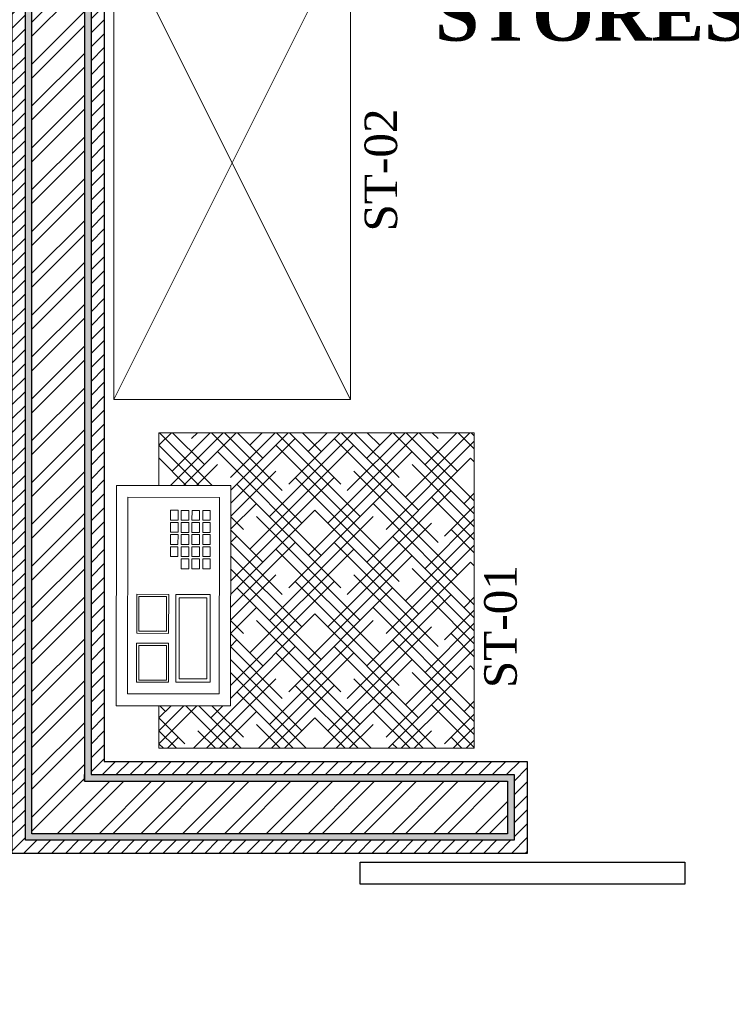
# Model space of a CAD drawing. Extents: x 3940905 to 4145695, y 925352 to 1109797.
# Tile 831 of 1056: x 4041371 to 4042725, y 1098780 to 1100653. Entities that reach past the tile are written whole.
import ezdxf

# ---------------------------------------------------------------- set-up
doc = ezdxf.new("R2010")
doc.units = 0
doc.header["$LTSCALE"] = 750
doc.header["$MEASUREMENT"] = 0
doc.linetypes.add('DASHED', pattern=[0.75, 0.5, -0.25])
doc.layers.get('0').update_dxf_attribs({"linetype": 'CONTINUOUS', "lineweight": 0})
doc.layers.add('CIVIL WALLS', color=7, linetype='CONTINUOUS', lineweight=30)
doc.layers.add('CKD Equipments', color=252, linetype='CONTINUOUS', lineweight=0)
for name, color, linetype in [('DOOR', 44, 'CONTINUOUS'), ('PDF_A - TEXT', 7, 'CONTINUOUS'), ('S-Hatch_8', 7, 'CONTINUOUS')]:
    doc.layers.add(name, color=color, linetype=linetype)
doc.styles.add('CKD_Dimension Text', font='BOOKOS.TTF')

msp = doc.modelspace()

# ---------------------------------------------------------------- hatches: boundary and pattern name
at = {"layer": 'CIVIL WALLS', "true_color": 0x136734}
h = msp.add_hatch(dxfattribs=at)
h.set_pattern_fill('AR-CONC', color=116, scale=3)
h.set_pattern_definition([(50, (55598.317, 54286.193), (21.51780548, -1.88256405), [2.25, -24.75]), (355, (55598.317, 54286.193), (-4.16254001, 22.56576401), [1.8, -19.8]), (100.45144446, (55600.11, 54286.036), (17.3552654, 20.68319973), [1.91220576, -21.03426336]), (46.1842, (55598.317, 54292.193), (32.01723992, -4.96557842), [3.375, -37.125]), (96.6356355, (55600.985, 54291.78), (28.03985837, 29.22355802), [2.86831026, -31.5514128]), (351.184164, (55598.317, 54292.193), (28.03985835, 29.223558), [2.7, -29.70000003]), (21, (55601.317, 54290.693), (17.90721156, -12.07856672), [2.25, -24.75]), (326, (55601.317, 54290.693), (7.29945996, 21.75450135), [1.8, -19.8]), (71.45144474, (55602.81, 54289.687), (25.2066713, 9.67593458), [1.9122057, -21.03426336]), (37.5, (55598.317, 54286.193), (0.36479566, 9.986815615), [0, -19.56, 0, -20.1, 0, -19.875]), (7.5, (55598.317, 54286.193), (7.892086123, 11.832351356), [0, -11.46, 0, -19.11, 0, -7.575]), (327.5, (55591.627, 54286.193), (16.014673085, -0.676646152), [0, -7.5, 0, -23.4, 0, -31.05]), (317.5, (55588.627, 54286.193), (17.49558508, 3.00314947), [0, -9.75, 0, -15.54, 0, -22.05])])
h.paths.add_polyline_path([(4041394, 1099104.8), (4041394, 1102040.9), (4041494, 1102040.9), (4041494, 1099204.8), (4042298.6, 1099204.8), (4042298.6, 1099104.8)], flags=16)
h.paths.add_polyline_path([(4041381.5, 1099092.3), (4041381.5, 1102053.4), (4041506.5, 1102053.4), (4041506.5, 1099217.3), (4042311.1, 1099217.3), (4042311.1, 1099092.3)])
at = {"layer": 'S-Hatch_8'}
h = msp.add_hatch(dxfattribs=at)
h.set_pattern_fill('ANSI31', color=6, scale=150)
h.set_pattern_definition([(45, (55598.317, 54286.193), (-13.25825215, 13.25825215), [])])
h.paths.add_polyline_path([(4032909.7, 1095539.5), (4032784.7, 1095539.5), (4032784.7, 1094658.3), (4032909.7, 1094658.3)], flags=16)
h.paths.add_polyline_path([(4032934.7, 1095564.5), (4032759.7, 1095564.5), (4032759.7, 1094633.3), (4032934.7, 1094633.3)])
h.paths.add_polyline_path([(4036035.8, 1097319.5), (4036035.8, 1097194.5), (4032909.7, 1097194.5), (4032909.7, 1096488.5), (4032784.7, 1096488.5), (4032784.7, 1097319.5)], flags=16)
h.paths.add_polyline_path([(4039335.7, 1096589), (4040987, 1096589), (4040987, 1096464), (4039335.7, 1096464)], flags=17)
h.paths.add_polyline_path([(4039335.7, 1096614), (4041012, 1096614), (4041012, 1096439), (4039335.7, 1096439)])
h.paths.add_polyline_path([(4040862, 1095258.7), (4040862, 1095689), (4040987, 1095689), (4040987, 1095258.7), (4042012, 1095258.7), (4042012, 1095133.6), (4039635.8, 1095133.6), (4039635.8, 1095258.7)], flags=16)
h.paths.add_polyline_path([(4040837, 1095283.6), (4040837, 1095689), (4041012, 1095689), (4041012, 1095283.6), (4042037, 1095283.6), (4042037, 1095108.6), (4039635.8, 1095108.6), (4039635.8, 1095283.6)])
h.paths.add_polyline_path([(4044826.6, 1095744.1), (4044825.1, 1098019.7), (4044714.1, 1098019.4), (4044714.1, 1096994.4), (4043387, 1096994.4), (4043387, 1098078.4), (4043262, 1098078.4), (4043262, 1094831.4), (4043387, 1094831.4), (4043387, 1096869.4), (4044714.1, 1096869.4), (4044714.1, 1095868.9), (4044186.9, 1095868.9), (4044186.9, 1095743.9)], flags=17)
h.paths.add_polyline_path([(4044825, 1098044.4), (4044689.1, 1098044.4), (4044689.1, 1097019.4), (4043412, 1097019.4), (4043412, 1098103.4), (4043237, 1098103.4), (4043237, 1094806.4), (4043412, 1094806.4), (4043412, 1096844.4), (4044689.1, 1096844.4), (4044689.1, 1095893.9), (4044161.9, 1095893.9), (4044161.9, 1095718.9), (4044826.6, 1095719.4)])
h.paths.add_polyline_path([(4043387, 1099092.3), (4043753.6, 1099092.3), (4043753.6, 1099217.3), (4043263.4, 1099217.3), (4043263.4, 1098878.4), (4043387, 1098878.4)], flags=16)
h.paths.add_polyline_path([(4043412, 1099067.3), (4043753.6, 1099067.3), (4043753.6, 1099242.3), (4043236.9, 1099242.3), (4043237, 1098853.4), (4043412, 1098853.4)])
h.paths.add_polyline_path([(4041381.5, 1099092.3), (4041381.5, 1102053.4), (4041506.5, 1102053.4), (4041506.5, 1099217.3), (4042311.1, 1099217.3), (4042311.1, 1099092.3)], flags=16)
h.paths.add_polyline_path([(4041356.5, 1099067.3), (4041356.5, 1102078.4), (4041531.5, 1102078.4), (4041531.5, 1099242.3), (4042336.1, 1099242.3), (4042336.1, 1099067.3)])
h.paths.add_polyline_path([(4035556.8, 1097344.5), (4035556.8, 1097319.5), (4035436.8, 1097319.5), (4035436.8, 1097344.5), (4032759.7, 1097344.5), (4032759.7, 1096463.5), (4032934.7, 1096463.5), (4032934.7, 1097169.5), (4036035.8, 1097168.9), (4036035.8, 1097344.5)])
at = {"layer": 'S-Hatch_8', "true_color": 0x636466}
h = msp.add_hatch(dxfattribs=at)
h.set_pattern_fill('ANSI32', color=251, scale=150)
h.set_pattern_definition([(45, (55598.317, 54286.193), (-39.77475644, 39.77475644), []), (45, (55624.834, 54286.193), (-39.77475644, 39.77475644), [])])
h.paths.add_polyline_path([(4041394, 1099104.8), (4041394, 1102040.9), (4041494, 1102040.9), (4041494, 1099204.8), (4042298.6, 1099204.8), (4042298.6, 1099104.8)])

# ---------------------------------------------------------------- linework, layer by layer
at = {"layer": 'CIVIL WALLS', "color": 6, "elevation": -7.6}
msp.add_lwpolyline([(4041356.5, 1099067.3), (4041356.5, 1102078.4), (4041531.5, 1102078.4), (4041531.5, 1099242.3), (4042336.1, 1099242.3), (4042336.1, 1099067.3)], close=True, dxfattribs=at)
at = {"layer": 'CIVIL WALLS', "color": 116, "true_color": 0x136734, "elevation": -7.6}
msp.add_lwpolyline([(4041381.5, 1099092.3), (4041381.5, 1102053.4), (4041506.5, 1102053.4), (4041506.5, 1099217.3), (4042311.1, 1099217.3), (4042311.1, 1099092.3)], close=True, dxfattribs=at)
at = {"layer": 'CIVIL WALLS', "elevation": -7.6}
msp.add_lwpolyline([(4041394, 1099104.8), (4041394, 1102040.9), (4041494, 1102040.9), (4041494, 1099204.8), (4042298.6, 1099204.8), (4042298.6, 1099104.8)], close=True, dxfattribs=at)
at = {"layer": 'CIVIL WALLS', "color": 116, "true_color": 0x136734, "elevation": -7.6}
msp.add_lwpolyline([(4041494, 1099204.8), (4041494, 1099217.3)], dxfattribs=at)
at = {"layer": 'CKD Equipments', "linetype": 'DASHED', "ltscale": 25}
for p, q in [((4041549.5, 1100830.9, -7.6), (4041999.8, 1099930.8, -7.6)), ((4041549.5, 1099930.8, -7.6), (4041549.5, 1100830.9, -7.6)), ((4041549.5, 1099930.8, -7.6), (4041999.8, 1100830.9, -7.6)), ((4041999.8, 1100830.9, -7.6), (4041999.8, 1099930.8, -7.6)), ((4041999.8, 1099930.8, -7.6), (4041549.5, 1099930.8, -7.6))]:
    msp.add_line(p, q, dxfattribs=at)
at = {"layer": 'CKD Equipments', "linetype": 'Continuous'}
for p, q in [((4041659.2, 1099867.3, -7.6), (4041635.6, 1099843.7, -7.6)), ((4041636.8, 1099867.3, -7.6), (4041737.1, 1099767, -7.6)), ((4041758, 1099867.3, -7.6), (4041657.8, 1099767.1, -7.6)), ((4041733.3, 1099867.3, -7.6), (4041660.4, 1099794.3, -7.6)), ((4041661.5, 1099867.3, -7.6), (4041722.1, 1099806.7, -7.6)), ((4041782.7, 1099867.3, -7.6), (4041682.5, 1099767.1, -7.6)), ((4041708.6, 1099867.3, -7.6), (4041697.4, 1099856.1, -7.6)), ((4041735.6, 1099867.3, -7.6), (4041907.3, 1099695.6, -7.6)), ((4041760.2, 1099867.3, -7.6), (4041870.3, 1099757.3, -7.6)), ((4041856.8, 1099867.3, -7.6), (4041771.5, 1099782, -7.6)), ((4041881.5, 1099867.3, -7.6), (4041772, 1099757.9, -7.6)), ((4041895, 1099856.1, -7.6), (4041772, 1099733.1, -7.6)), ((4041784.9, 1099867.3, -7.6), (4041833.2, 1099819, -7.6)), ((4041832.1, 1099867.3, -7.6), (4041808.5, 1099843.7, -7.6)), ((4042005, 1099867.3, -7.6), (4041845.6, 1099707.9, -7.6)), ((4041859, 1099867.3, -7.6), (4042018.4, 1099707.9, -7.6)), ((4041980.3, 1099867.3, -7.6), (4041882.6, 1099769.6, -7.6)), ((4041883.7, 1099867.3, -7.6), (4041981.4, 1099769.6, -7.6)), ((4041908.4, 1099867.3, -7.6), (4041944.4, 1099831.4, -7.6)), ((4041955.6, 1099867.3, -7.6), (4041919.7, 1099831.4, -7.6)), ((4042128.5, 1099867.3, -7.6), (4041956.7, 1099695.6, -7.6)), ((4041969.1, 1099856.1, -7.6), (4042166.6, 1099658.5, -7.6)), ((4041982.5, 1099867.3, -7.6), (4042129.6, 1099720.3, -7.6)), ((4042103.8, 1099867.3, -7.6), (4041993.7, 1099757.3, -7.6)), ((4042007.2, 1099867.3, -7.6), (4042092.5, 1099782, -7.6)), ((4042079.1, 1099867.3, -7.6), (4042030.8, 1099819, -7.6)), ((4042031.9, 1099867.3, -7.6), (4042055.5, 1099843.7, -7.6)), ((4042081.3, 1099867.3, -7.6), (4042235.6, 1099713, -7.6)), ((4042227.2, 1099867.3, -7.6), (4042104.9, 1099744.9, -7.6)), ((4042106, 1099867.3, -7.6), (4042235.6, 1099737.7, -7.6)), ((4042130.7, 1099867.3, -7.6), (4042203.7, 1099794.3, -7.6)), ((4042202.6, 1099867.3, -7.6), (4042141.9, 1099806.7, -7.6)), ((4042155.4, 1099867.3, -7.6), (4042166.6, 1099856.1, -7.6)), ((4042204.8, 1099867.3, -7.6), (4042235.6, 1099836.5, -7.6)), ((4042229.5, 1099867.3, -7.6), (4042235.6, 1099861.2, -7.6)), ((4041635.6, 1099843.8, -7.6), (4041712.3, 1099767.1, -7.6)), ((4042006.1, 1099843.7, -7.6), (4041808.5, 1099646.2, -7.6)), ((4041857.9, 1099843.7, -7.6), (4042055.5, 1099646.2, -7.6)), ((4042235.6, 1099851, -7.6), (4042067.8, 1099683.2, -7.6)), ((4041635.7, 1099819, -7.6), (4041635.6, 1099819, -7.6)), ((4041635.7, 1099819, -7.6), (4041687.6, 1099767.1, -7.6)), ((4041746.8, 1099831.4, -7.6), (4041944.4, 1099633.8, -7.6)), ((4042117.2, 1099831.4, -7.6), (4041919.7, 1099633.8, -7.6)), ((4042228.4, 1099819, -7.6), (4042030.8, 1099621.5, -7.6)), ((4042228.4, 1099819, -7.6), (4042235.6, 1099811.8, -7.6)), ((4041746.8, 1099806.7, -7.6), (4041707.2, 1099767.1, -7.6)), ((4042117.2, 1099806.7, -7.6), (4042235.6, 1099688.3, -7.6)), ((4041969.1, 1099782, -7.6), (4041771.8, 1099584.8, -7.6)), ((4041857.9, 1099794.3, -7.6), (4041772, 1099708.4, -7.6)), ((4041895, 1099782, -7.6), (4042092.5, 1099584.4, -7.6)), ((4042006.1, 1099794.3, -7.6), (4042203.7, 1099596.8, -7.6)), ((4041783.8, 1099769.6, -7.6), (4041981.4, 1099572.1, -7.6)), ((4042080.2, 1099769.6, -7.6), (4041882.6, 1099572.1, -7.6)), ((4042191.3, 1099757.3, -7.6), (4041993.7, 1099559.7, -7.6)), ((4042154.3, 1099744.9, -7.6), (4042235.6, 1099663.6, -7.6)), ((4042235.6, 1099752.2, -7.6), (4042216, 1099732.6, -7.6)), ((4041820.9, 1099732.6, -7.6), (4041771.9, 1099683.7, -7.6)), ((4042043.1, 1099732.6, -7.6), (4042235.6, 1099540.1, -7.6)), ((4042235.6, 1099727.5, -7.6), (4042179, 1099670.9, -7.6)), ((4041932, 1099720.3, -7.6), (4041771.8, 1099560, -7.6)), ((4041772, 1099707.4, -7.6), (4041796.2, 1099683.2, -7.6)), ((4041820.9, 1099707.9, -7.6), (4042018.4, 1099510.3, -7.6)), ((4042043.1, 1099707.9, -7.6), (4041845.6, 1099510.3, -7.6)), ((4041932, 1099720.3, -7.6), (4042129.6, 1099522.7, -7.6)), ((4042154.3, 1099695.6, -7.6), (4041956.7, 1099498, -7.6)), ((4042235.6, 1099702.8, -7.6), (4042141.9, 1099609.1, -7.6)), ((4041771.9, 1099682.8, -7.6), (4041833.2, 1099621.5, -7.6)), ((4041783.8, 1099670.9, -7.6), (4041771.9, 1099658.9, -7.6)), ((4042080.2, 1099670.9, -7.6), (4042235.6, 1099515.4, -7.6)), ((4042235.6, 1099678.1, -7.6), (4042104.9, 1099547.4, -7.6)), ((4042191.3, 1099683.2, -7.6), (4042235.6, 1099638.9, -7.6)), ((4041895, 1099658.5, -7.6), (4041771.7, 1099535.3, -7.6)), ((4041771.9, 1099658.1, -7.6), (4041870.3, 1099559.7, -7.6)), ((4041969.1, 1099658.5, -7.6), (4042166.6, 1099460.9, -7.6)), ((4042235.6, 1099653.4, -7.6), (4042067.8, 1099485.6, -7.6)), ((4041771.9, 1099633.4, -7.6), (4041907.3, 1099498, -7.6)), ((4042006.1, 1099646.2, -7.6), (4041808.5, 1099448.6, -7.6)), ((4041857.9, 1099646.2, -7.6), (4042055.5, 1099448.6, -7.6)), ((4042117.2, 1099633.8, -7.6), (4041919.7, 1099436.3, -7.6)), ((4042228.4, 1099621.5, -7.6), (4042030.8, 1099423.9, -7.6)), ((4042228.4, 1099621.5, -7.6), (4042235.6, 1099614.2, -7.6)), ((4041857.9, 1099596.8, -7.6), (4041771.7, 1099510.6, -7.6)), ((4041771.8, 1099608.8, -7.6), (4041944.4, 1099436.3, -7.6)), ((4042006.1, 1099596.8, -7.6), (4042203.7, 1099399.2, -7.6)), ((4042117.2, 1099609.1, -7.6), (4042235.6, 1099490.7, -7.6)), ((4041969.1, 1099584.4, -7.6), (4041771.6, 1099386.9, -7.6)), ((4041895, 1099584.4, -7.6), (4042092.5, 1099386.9, -7.6)), ((4041783.8, 1099572.1, -7.6), (4041981.4, 1099374.5, -7.6)), ((4042080.2, 1099572.1, -7.6), (4041882.6, 1099374.5, -7.6)), ((4042191.3, 1099559.7, -7.6), (4041993.7, 1099362.2, -7.6)), ((4042154.3, 1099547.4, -7.6), (4042235.6, 1099466, -7.6)), ((4042235.6, 1099554.6, -7.6), (4042216, 1099535, -7.6)), ((4041932, 1099522.7, -7.6), (4041771.5, 1099362.2, -7.6)), ((4041820.9, 1099535, -7.6), (4041771.7, 1099485.8, -7.6)), ((4041932, 1099522.7, -7.6), (4042129.6, 1099325.1, -7.6)), ((4042043.1, 1099535, -7.6), (4042235.6, 1099342.6, -7.6)), ((4042235.6, 1099530, -7.6), (4042179, 1099473.3, -7.6)), ((4041771.7, 1099510.1, -7.6), (4041796.2, 1099485.6, -7.6)), ((4041820.9, 1099510.3, -7.6), (4042018.4, 1099312.8, -7.6)), ((4042043.1, 1099510.3, -7.6), (4041845.6, 1099312.8, -7.6)), ((4042235.6, 1099505.3, -7.6), (4042141.9, 1099411.6, -7.6)), ((4041771.7, 1099485.4, -7.6), (4041833.2, 1099423.9, -7.6)), ((4042154.3, 1099498, -7.6), (4041956.7, 1099300.4, -7.6)), ((4042191.3, 1099485.6, -7.6), (4042235.6, 1099441.3, -7.6)), ((4041783.8, 1099473.3, -7.6), (4041771.6, 1099461.1, -7.6)), ((4042080.2, 1099473.3, -7.6), (4042235.6, 1099317.9, -7.6)), ((4042235.6, 1099480.6, -7.6), (4042104.9, 1099349.8, -7.6)), ((4041895, 1099460.9, -7.6), (4041701.3, 1099267.3, -7.6)), ((4041771.6, 1099460.8, -7.6), (4041870.3, 1099362.2, -7.6)), ((4042006.1, 1099448.6, -7.6), (4041824.8, 1099267.3, -7.6)), ((4041857.9, 1099448.6, -7.6), (4042039.2, 1099267.3, -7.6)), ((4041969.1, 1099460.9, -7.6), (4042162.7, 1099267.3, -7.6)), ((4042235.6, 1099455.9, -7.6), (4042067.8, 1099288.1, -7.6)), ((4041771.6, 1099436.1, -7.6), (4041907.3, 1099300.4, -7.6)), ((4042117.2, 1099436.3, -7.6), (4041948.3, 1099267.3, -7.6)), ((4041771.6, 1099411.5, -7.6), (4041915.7, 1099267.3, -7.6)), ((4042228.4, 1099423.9, -7.6), (4042071.8, 1099267.3, -7.6)), ((4042117.2, 1099411.6, -7.6), (4042235.6, 1099293.2, -7.6)), ((4042228.4, 1099423.9, -7.6), (4042235.6, 1099416.6, -7.6)), ((4041857.9, 1099399.2, -7.6), (4041726, 1099267.3, -7.6)), ((4042006.1, 1099399.2, -7.6), (4042138, 1099267.3, -7.6)), ((4041783.8, 1099374.5, -7.6), (4041891, 1099267.3, -7.6)), ((4041969.1, 1099386.9, -7.6), (4041849.5, 1099267.3, -7.6)), ((4041895, 1099386.9, -7.6), (4042014.5, 1099267.3, -7.6)), ((4042080.2, 1099374.5, -7.6), (4041973, 1099267.3, -7.6)), ((4042191.3, 1099362.2, -7.6), (4042096.5, 1099267.3, -7.6)), ((4042154.3, 1099349.8, -7.6), (4042235.6, 1099268.5, -7.6)), ((4042235.6, 1099357.1, -7.6), (4042216, 1099337.5, -7.6)), ((4041707.8, 1099347.9, -7.6), (4041635.6, 1099275.7, -7.6)), ((4041683.1, 1099347.9, -7.6), (4041635.6, 1099300.4, -7.6)), ((4041658.5, 1099347.9, -7.6), (4041635.6, 1099325.1, -7.6)), ((4041637.5, 1099348, -7.6), (4041648, 1099337.5, -7.6)), ((4041687, 1099347.9, -7.6), (4041767.5, 1099267.3, -7.6)), ((4041711.7, 1099347.9, -7.6), (4041792.2, 1099267.3, -7.6)), ((4041757.1, 1099347.8, -7.6), (4041734.4, 1099325.1, -7.6)), ((4041736.4, 1099347.8, -7.6), (4041796.2, 1099288.1, -7.6)), ((4041820.9, 1099337.5, -7.6), (4041750.7, 1099267.3, -7.6)), ((4042043.1, 1099337.5, -7.6), (4042113.3, 1099267.3, -7.6)), ((4042235.6, 1099332.4, -7.6), (4042179, 1099275.7, -7.6)), ((4041635.6, 1099325.2, -7.6), (4041685, 1099275.7, -7.6)), ((4041820.9, 1099312.8, -7.6), (4041866.3, 1099267.3, -7.6)), ((4041932, 1099325.1, -7.6), (4041874.2, 1099267.3, -7.6)), ((4041932, 1099325.1, -7.6), (4041989.8, 1099267.3, -7.6)), ((4042043.1, 1099312.8, -7.6), (4041997.7, 1099267.3, -7.6)), ((4041635.6, 1099300.5, -7.6), (4041668.8, 1099267.3, -7.6)), ((4041709.7, 1099300.4, -7.6), (4041742.9, 1099267.3, -7.6)), ((4042154.3, 1099300.4, -7.6), (4042121.2, 1099267.3, -7.6)), ((4042235.6, 1099307.7, -7.6), (4042195.2, 1099267.3, -7.6)), ((4041635.6, 1099275.8, -7.6), (4041644.1, 1099267.3, -7.6)), ((4041672.7, 1099288.1, -7.6), (4041651.9, 1099267.3, -7.6)), ((4041783.8, 1099275.7, -7.6), (4041775.4, 1099267.3, -7.6)), ((4042080.2, 1099275.7, -7.6), (4042088.6, 1099267.3, -7.6)), ((4042191.3, 1099288.1, -7.6), (4042212.1, 1099267.3, -7.6)), ((4042235.6, 1099283, -7.6), (4042219.9, 1099267.3, -7.6))]:
    msp.add_line(p, q, dxfattribs=at)
at = {"layer": 'CKD Equipments'}
for p, q in [((4042235.6, 1099867.3, -7.6), (4041635.6, 1099867.3, -7.6)), ((4041635.6, 1099867.3, -7.6), (4041635.6, 1099767.2, -7.6)), ((4042235.6, 1099267.3, -7.6), (4042235.6, 1099867.3, -7.6)), ((4041554.9, 1099767.3, -7.6), (4041554.3, 1099348.1, -7.6)), ((4041554.3, 1099348.1, -7.6), (4041554.9, 1099767.3, -7.6)), ((4041681.3, 1099767.1, -7.6), (4041554.9, 1099767.3, -7.6)), ((4041554.9, 1099767.3, -7.6), (4041772.1, 1099767, -7.6)), ((4041771.5, 1099347.8, -7.6), (4041772.1, 1099767, -7.6)), ((4041575.7, 1099370.7, -7.6), (4041576.2, 1099744.6, -7.6)), ((4041576.2, 1099744.6, -7.6), (4041750.7, 1099744.3, -7.6)), ((4041750.2, 1099370.5, -7.6), (4041750.7, 1099744.3, -7.6)), ((4041657.4, 1099701, -7.6), (4041657.5, 1099719.8, -7.6)), ((4041657.5, 1099719.8, -7.6), (4041671.8, 1099719.8, -7.6)), ((4041671.8, 1099701, -7.6), (4041671.8, 1099719.8, -7.6)), ((4041677.9, 1099701, -7.6), (4041678, 1099719.7, -7.6)), ((4041678, 1099719.7, -7.6), (4041692.3, 1099719.7, -7.6)), ((4041692.3, 1099701, -7.6), (4041692.3, 1099719.7, -7.6)), ((4041698.4, 1099701, -7.6), (4041698.5, 1099719.7, -7.6)), ((4041698.5, 1099719.7, -7.6), (4041712.8, 1099719.7, -7.6)), ((4041712.8, 1099701, -7.6), (4041712.8, 1099719.7, -7.6)), ((4041718.9, 1099701, -7.6), (4041719, 1099719.7, -7.6)), ((4041719, 1099719.7, -7.6), (4041733.3, 1099719.7, -7.6)), ((4041733.3, 1099700.9, -7.6), (4041733.3, 1099719.7, -7.6)), ((4041657.4, 1099701, -7.6), (4041671.8, 1099701, -7.6)), ((4041657.4, 1099696.7, -7.6), (4041671.8, 1099696.7, -7.6)), ((4041657.4, 1099678, -7.6), (4041657.4, 1099696.7, -7.6)), ((4041671.8, 1099678, -7.6), (4041671.8, 1099696.7, -7.6)), ((4041677.9, 1099701, -7.6), (4041692.3, 1099701, -7.6)), ((4041677.9, 1099696.7, -7.6), (4041692.3, 1099696.7, -7.6)), ((4041677.9, 1099677.9, -7.6), (4041677.9, 1099696.7, -7.6)), ((4041692.3, 1099677.9, -7.6), (4041692.3, 1099696.7, -7.6)), ((4041698.4, 1099701, -7.6), (4041712.8, 1099701, -7.6)), ((4041698.4, 1099696.7, -7.6), (4041712.8, 1099696.6, -7.6)), ((4041698.4, 1099677.9, -7.6), (4041698.4, 1099696.7, -7.6)), ((4041712.8, 1099677.9, -7.6), (4041712.8, 1099696.6, -7.6)), ((4041718.9, 1099701, -7.6), (4041733.3, 1099700.9, -7.6)), ((4041718.9, 1099696.6, -7.6), (4041733.3, 1099696.6, -7.6)), ((4041718.9, 1099677.9, -7.6), (4041718.9, 1099696.6, -7.6)), ((4041733.3, 1099677.9, -7.6), (4041733.3, 1099696.6, -7.6)), ((4041657.4, 1099678, -7.6), (4041671.8, 1099678, -7.6)), ((4041657.4, 1099673.6, -7.6), (4041671.8, 1099673.6, -7.6)), ((4041657.4, 1099654.9, -7.6), (4041657.4, 1099673.6, -7.6)), ((4041671.7, 1099654.9, -7.6), (4041671.8, 1099673.6, -7.6)), ((4041677.9, 1099677.9, -7.6), (4041692.3, 1099677.9, -7.6)), ((4041677.9, 1099673.6, -7.6), (4041692.3, 1099673.6, -7.6)), ((4041677.9, 1099654.9, -7.6), (4041677.9, 1099673.6, -7.6)), ((4041692.2, 1099654.9, -7.6), (4041692.3, 1099673.6, -7.6)), ((4041698.4, 1099677.9, -7.6), (4041712.8, 1099677.9, -7.6)), ((4041698.4, 1099673.6, -7.6), (4041712.8, 1099673.6, -7.6)), ((4041698.4, 1099654.9, -7.6), (4041698.4, 1099673.6, -7.6)), ((4041712.7, 1099654.8, -7.6), (4041712.8, 1099673.6, -7.6)), ((4041718.9, 1099677.9, -7.6), (4041733.3, 1099677.9, -7.6)), ((4041718.9, 1099673.6, -7.6), (4041733.3, 1099673.5, -7.6)), ((4041718.9, 1099654.8, -7.6), (4041718.9, 1099673.6, -7.6)), ((4041733.3, 1099654.8, -7.6), (4041733.3, 1099673.5, -7.6)), ((4041657.3, 1099631.8, -7.6), (4041657.4, 1099650.6, -7.6)), ((4041657.4, 1099654.9, -7.6), (4041671.7, 1099654.9, -7.6)), ((4041657.4, 1099650.6, -7.6), (4041671.7, 1099650.6, -7.6)), ((4041671.7, 1099631.8, -7.6), (4041671.7, 1099650.6, -7.6)), ((4041677.8, 1099631.8, -7.6), (4041677.9, 1099650.6, -7.6)), ((4041677.9, 1099654.9, -7.6), (4041692.2, 1099654.9, -7.6)), ((4041677.9, 1099650.6, -7.6), (4041692.2, 1099650.5, -7.6)), ((4041692.2, 1099631.8, -7.6), (4041692.2, 1099650.5, -7.6)), ((4041698.3, 1099631.8, -7.6), (4041698.4, 1099650.5, -7.6)), ((4041698.4, 1099654.9, -7.6), (4041712.7, 1099654.8, -7.6)), ((4041698.4, 1099650.5, -7.6), (4041712.7, 1099650.5, -7.6)), ((4041712.7, 1099631.8, -7.6), (4041712.7, 1099650.5, -7.6)), ((4041718.9, 1099654.8, -7.6), (4041733.3, 1099654.8, -7.6)), ((4041718.9, 1099650.5, -7.6), (4041733.2, 1099650.5, -7.6)), ((4041718.9, 1099631.8, -7.6), (4041718.9, 1099650.5, -7.6)), ((4041733.2, 1099631.7, -7.6), (4041733.2, 1099650.5, -7.6)), ((4041657.3, 1099631.8, -7.6), (4041671.7, 1099631.8, -7.6)), ((4041677.8, 1099631.8, -7.6), (4041692.2, 1099631.8, -7.6)), ((4041698.3, 1099631.8, -7.6), (4041712.7, 1099631.8, -7.6)), ((4041718.9, 1099631.8, -7.6), (4041733.2, 1099631.7, -7.6)), ((4041677.8, 1099627.5, -7.6), (4041692.2, 1099627.5, -7.6)), ((4041677.8, 1099608.8, -7.6), (4041677.8, 1099627.5, -7.6)), ((4041692.2, 1099608.7, -7.6), (4041692.2, 1099627.5, -7.6)), ((4041698.3, 1099627.5, -7.6), (4041712.7, 1099627.5, -7.6)), ((4041698.3, 1099608.7, -7.6), (4041698.3, 1099627.5, -7.6)), ((4041712.7, 1099608.7, -7.6), (4041712.7, 1099627.5, -7.6)), ((4041718.8, 1099627.4, -7.6), (4041733.2, 1099627.4, -7.6)), ((4041718.8, 1099608.7, -7.6), (4041718.8, 1099627.4, -7.6)), ((4041733.2, 1099608.7, -7.6), (4041733.2, 1099627.4, -7.6)), ((4041677.8, 1099608.8, -7.6), (4041692.2, 1099608.7, -7.6)), ((4041698.3, 1099608.7, -7.6), (4041712.7, 1099608.7, -7.6)), ((4041718.8, 1099608.7, -7.6), (4041733.2, 1099608.7, -7.6)), ((4041593.2, 1099485.9, -7.6), (4041593.3, 1099560.1, -7.6)), ((4041593.3, 1099560.1, -7.6), (4041654.1, 1099560, -7.6)), ((4041597.4, 1099490.1, -7.6), (4041597.5, 1099555.9, -7.6)), ((4041597.5, 1099555.9, -7.6), (4041649.9, 1099555.8, -7.6)), ((4041649.9, 1099555.8, -7.6), (4041649.8, 1099490, -7.6)), ((4041654.1, 1099560, -7.6), (4041654, 1099485.8, -7.6)), ((4041667.5, 1099392.8, -7.6), (4041667.7, 1099560, -7.6)), ((4041667.7, 1099560, -7.6), (4041733.1, 1099559.9, -7.6)), ((4041733.1, 1099559.9, -7.6), (4041732.9, 1099392.7, -7.6)), ((4041674, 1099399.3, -7.6), (4041674.2, 1099553.4, -7.6)), ((4041674.2, 1099553.4, -7.6), (4041726.6, 1099553.4, -7.6)), ((4041726.6, 1099553.4, -7.6), (4041726.4, 1099399.3, -7.6)), ((4041654, 1099485.8, -7.6), (4041593.2, 1099485.9, -7.6)), ((4041649.8, 1099490, -7.6), (4041597.4, 1099490.1, -7.6)), ((4041593.1, 1099467.1, -7.6), (4041593, 1099392.9, -7.6)), ((4041654, 1099467, -7.6), (4041593.1, 1099467.1, -7.6)), ((4041649.7, 1099462.9, -7.6), (4041597.3, 1099462.9, -7.6)), ((4041597.3, 1099462.9, -7.6), (4041597.3, 1099397.1, -7.6)), ((4041649.7, 1099397, -7.6), (4041649.7, 1099462.9, -7.6)), ((4041653.9, 1099392.8, -7.6), (4041654, 1099467, -7.6)), ((4041593, 1099392.9, -7.6), (4041653.9, 1099392.8, -7.6)), ((4041597.3, 1099397.1, -7.6), (4041649.7, 1099397, -7.6)), ((4041732.9, 1099392.7, -7.6), (4041667.5, 1099392.8, -7.6)), ((4041726.4, 1099399.3, -7.6), (4041674, 1099399.3, -7.6)), ((4041575.7, 1099370.7, -7.6), (4041750.2, 1099370.5, -7.6)), ((4041554.3, 1099348.1, -7.6), (4041680.7, 1099347.9, -7.6)), ((4041554.3, 1099348.1, -7.6), (4041771.5, 1099347.8, -7.6)), ((4041635.6, 1099348, -7.6), (4041635.6, 1099267.3, -7.6)), ((4041635.6, 1099267.3, -7.6), (4042235.6, 1099267.3, -7.6))]:
    msp.add_line(p, q, dxfattribs=at)
at = {"layer": 'DOOR', "elevation": -7.6}
msp.add_lwpolyline([(4042018.1, 1099050.6), (4042635.8, 1099050.6), (4042635.8, 1099008.6), (4042018.1, 1099008.6)], close=True, dxfattribs=at)

# ---------------------------------------------------------------- texts
at = {"color": 30, "insert": (4042458.8, 1100712.8, -7.6), "char_height": 100, "width": 2769.329, "attachment_point": 2, "line_spacing_factor": 1.022253, "style": 'CKD_Dimension Text'}
msp.add_mtext('{\\fBookman Old Style|b1|i0|c0|p18;STORES}', dxfattribs=at)
at = {"layer": 'PDF_A - TEXT', "char_height": 61.963, "width": 520.627, "attachment_point": 1, "rotation": 90, "style": 'CKD_Dimension Text'}
for s, insert in [('\\pxqc;ST-02', (4042026.7, 1100106.7, -7.6)), ('\\pxqc;ST-01', (4042254.3, 1099238.3, -7.6))]:
    msp.add_mtext(s, dxfattribs=dict(at, insert=insert))

doc.saveas('drawing.dxf')
